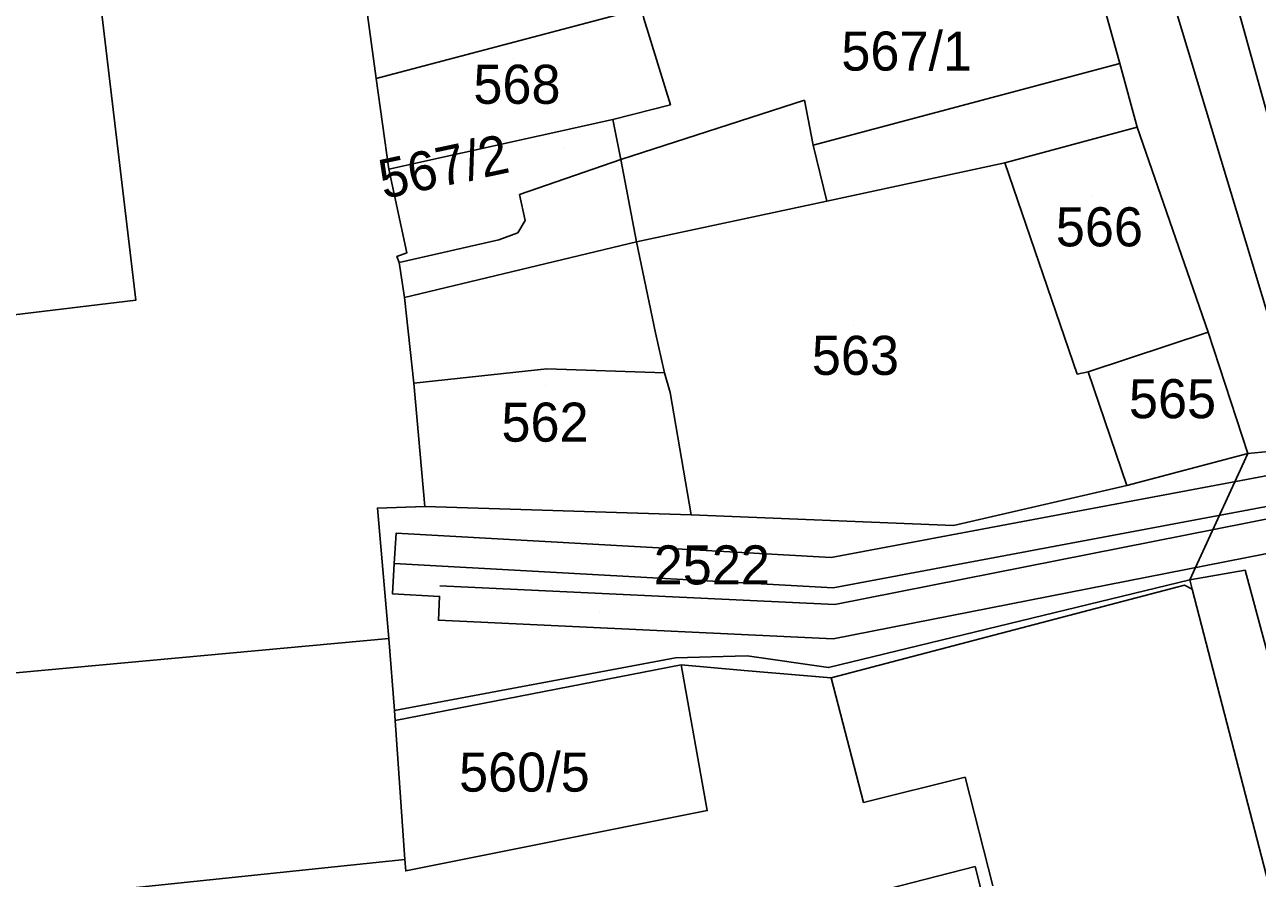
# Model space of a CAD drawing. Extents: x -263423 to -261326, y -1240067 to -1237864.
# Drawn here: x -263043.8 to -262980.7, y -1239479.5 to -1239435.7 of the extents above; entities that cross this region are included whole.
import ezdxf

# ---------------------------------------------------------------- set-up
doc = ezdxf.new("R2010")
doc.units = 0
for name, color, linetype in [('body_kn', 7, 'Continuous'), ('kladpar_druhypozemkov', 7, 'Continuous'), ('kladpar_hranice', 7, 'Continuous'), ('kladpar_parcelnecisla', 7, 'Continuous'), ('kladpar_plochy', 7, 'Continuous'), ('tarchy_linie', 7, 'Continuous'), ('zappar_hrandruhpozemk', 7, 'Continuous')]:
    doc.layers.add(name, color=color, linetype=linetype)

msp = doc.modelspace()

# ---------------------------------------------------------------- linework, layer by layer
at = {"layer": 'body_kn'}
for p, q in [((-262987.74, -1239437.74), (-262987.74, -1239437.74)), ((-263025.83, -1239438.5), (-263025.83, -1239438.5)), ((-263025.83, -1239438.5), (-263025.83, -1239438.5)), ((-263010.76, -1239439.85), (-263010.76, -1239439.85)), ((-263003.9, -1239439.61), (-263003.9, -1239439.61)), ((-263013.7, -1239440.61), (-263013.7, -1239440.61)), ((-263013.7, -1239440.61), (-263013.7, -1239440.61)), ((-262986.86, -1239441), (-262986.86, -1239441)), ((-262986.86, -1239441), (-262986.86, -1239441)), ((-263003.45, -1239441.91), (-263003.45, -1239441.91)), ((-263003.45, -1239441.91), (-263003.45, -1239441.91)), ((-263025.17, -1239443.15), (-263025.17, -1239443.15)), ((-263013.3, -1239442.65), (-263013.3, -1239442.65)), ((-263013.3, -1239442.65), (-263013.3, -1239442.65)), ((-262993.63, -1239442.82), (-262993.63, -1239442.82)), ((-263018.48, -1239444.44), (-263018.48, -1239444.44)), ((-263002.75, -1239444.79), (-263002.75, -1239444.79)), ((-263002.75, -1239444.79), (-263002.75, -1239444.79)), ((-263018.19, -1239445.78), (-263018.19, -1239445.78)), ((-263018.58, -1239446.41), (-263018.58, -1239446.41)), ((-263019.54, -1239446.77), (-263019.54, -1239446.77)), ((-263012.5, -1239446.86), (-263012.5, -1239446.86)), ((-263012.5, -1239446.86), (-263012.5, -1239446.86)), ((-263024.76, -1239447.61), (-263024.76, -1239447.61)), ((-263024.25, -1239447.43), (-263024.25, -1239447.43)), ((-263024.64, -1239447.93), (-263024.64, -1239447.93)), ((-263024.64, -1239447.93), (-263024.64, -1239447.93)), ((-263038.14, -1239449.86), (-263038.14, -1239449.86)), ((-263024.37, -1239449.72), (-263024.37, -1239449.72)), ((-263011.53, -1239451.52), (-263011.53, -1239451.52)), ((-262983.22, -1239451.5), (-262983.22, -1239451.5)), ((-262983.22, -1239451.5), (-262983.22, -1239451.5)), ((-263017.09, -1239453.37), (-263017.09, -1239453.37)), ((-263011.06, -1239453.57), (-263011.06, -1239453.57)), ((-263011.06, -1239453.57), (-263011.06, -1239453.57)), ((-262989.93, -1239453.64), (-262989.93, -1239453.64)), ((-262989.36, -1239453.53), (-262989.36, -1239453.53)), ((-263023.89, -1239454.11), (-263023.89, -1239454.11)), ((-263010.77, -1239454.59), (-263010.77, -1239454.59)), ((-262981.2, -1239457.71), (-262981.2, -1239457.71)), ((-262981.2, -1239457.71), (-262981.2, -1239457.71)), ((-262987.39, -1239459.35), (-262987.39, -1239459.35)), ((-263025.76, -1239460.5), (-263025.76, -1239460.5)), ((-263023.33, -1239460.42), (-263023.33, -1239460.42)), ((-263009.7, -1239460.84), (-263009.7, -1239460.84)), ((-263009.7, -1239460.84), (-263009.7, -1239460.84)), ((-262996.26, -1239461.39), (-262996.26, -1239461.39)), ((-263024.81, -1239461.79), (-263024.81, -1239461.79)), ((-263024.9, -1239463.34), (-263024.9, -1239463.34)), ((-263002.53, -1239463.03), (-263002.53, -1239463.03)), ((-262981.33, -1239463.68), (-262981.33, -1239463.68)), ((-263022.56, -1239464.49), (-263022.56, -1239464.49)), ((-263002.43, -1239464.59), (-263002.43, -1239464.59)), ((-262984.43, -1239464.44), (-262984.43, -1239464.44)), ((-262984.17, -1239464.18), (-262984.17, -1239464.18)), ((-262984.05, -1239464.66), (-262984.05, -1239464.66)), ((-263024.99, -1239464.89), (-263024.99, -1239464.89)), ((-263022.58, -1239465.02), (-263022.58, -1239465.02)), ((-263002.34, -1239465.44), (-263002.34, -1239465.44)), ((-263022.64, -1239466.24), (-263022.64, -1239466.24)), ((-263025.18, -1239467.18), (-263025.18, -1239467.18)), ((-263025.18, -1239467.18), (-263025.18, -1239467.18)), ((-263002.42, -1239467.19), (-263002.42, -1239467.19)), ((-263010.5, -1239468.17), (-263010.5, -1239468.17)), ((-263006.83, -1239468.06), (-263006.83, -1239468.06)), ((-263010.2, -1239468.53), (-263010.2, -1239468.53)), ((-263006.99, -1239468.81), (-263006.99, -1239468.81)), ((-263002.66, -1239468.67), (-263002.66, -1239468.67)), ((-263002.53, -1239469.19), (-263002.53, -1239469.19)), ((-263002.53, -1239469.19), (-263002.53, -1239469.19)), ((-263024.89, -1239470.86), (-263024.89, -1239470.86)), ((-263024.85, -1239471.38), (-263024.85, -1239471.38)), ((-263024.85, -1239471.38), (-263024.85, -1239471.38)), ((-262995.67, -1239474.28), (-262995.67, -1239474.28)), ((-263008.87, -1239475.99), (-263008.87, -1239475.99)), ((-263000.87, -1239475.57), (-263000.87, -1239475.57)), ((-263024.36, -1239478.5), (-263024.36, -1239478.5)), ((-263024.31, -1239479.08), (-263024.31, -1239479.08)), ((-262995.16, -1239478.86), (-262995.16, -1239478.86))]:
    msp.add_line(p, q, dxfattribs=at)
at = {"layer": 'kladpar_druhypozemkov'}
for p, q in [((-263018.77, -1239437.5), (-263018.77, -1239437.5)), ((-263016.17, -1239442.1), (-263016.17, -1239442.1)), ((-262989.17, -1239444.5), (-262989.17, -1239444.5)), ((-263001.39, -1239451.17), (-263001.39, -1239451.17)), ((-263017.17, -1239454.2), (-263017.17, -1239454.2)), ((-262985.07, -1239454), (-262985.07, -1239454)), ((-263014.37, -1239465.83), (-263014.37, -1239465.83)), ((-263017.64, -1239472.94), (-263017.64, -1239472.94))]:
    msp.add_line(p, q, dxfattribs=at)
at = {"layer": 'kladpar_hranice'}
for points in [[(-262969.22, -1239521.78), (-262984.05, -1239464.66), (-262984.17, -1239464.18), (-262981.2, -1239457.71), (-262983.22, -1239451.5), (-262986.86, -1239441), (-262987.74, -1239437.74), (-262990.15, -1239429.05), (-262991.04, -1239425.91), (-262992.92, -1239419.2), (-262992.85, -1239418.88), (-262995.16, -1239411.15), (-262995.68, -1239408.97), (-262996.38, -1239406.35)], [(-263040.97, -1239425.59), (-263040.87, -1239426.86), (-263031.79, -1239424.94), (-263027.55, -1239424.04), (-263026.27, -1239435.25), (-263025.83, -1239438.5), (-263025.17, -1239443.15), (-263024.25, -1239447.43), (-263024.76, -1239447.61), (-263024.64, -1239447.93), (-263024.37, -1239449.72), (-263023.89, -1239454.11), (-263023.33, -1239460.42), (-263025.76, -1239460.5), (-263025.18, -1239467.18), (-263024.89, -1239470.86), (-263024.85, -1239471.38), (-263024.36, -1239478.5), (-263043.51, -1239480.5)], [(-263018.22, -1239426.85), (-263018.04, -1239427.55), (-263009.37, -1239425.58), (-263007.96, -1239430.88), (-263007.26, -1239433.69), (-263012.24, -1239434.92), (-263012.12, -1239435.43), (-263010.76, -1239439.85), (-263013.7, -1239440.61), (-263025.17, -1239443.15), (-263025.83, -1239438.5), (-263026.27, -1239435.25), (-263022.71, -1239434.88), (-263019.72, -1239434.57), (-263020.38, -1239427.25), (-263018.22, -1239426.85)], [(-262990.15, -1239429.05), (-262987.74, -1239437.74), (-262986.86, -1239441), (-262993.63, -1239442.82), (-263002.75, -1239444.79), (-263012.5, -1239446.86), (-263013.3, -1239442.65), (-263013.7, -1239440.61), (-263010.76, -1239439.85), (-263012.12, -1239435.43), (-263012.24, -1239434.92), (-263007.26, -1239433.69), (-262990.15, -1239429.05)], [(-263013.7, -1239440.61), (-263013.3, -1239442.65), (-263012.5, -1239446.86), (-263024.37, -1239449.72), (-263024.64, -1239447.93), (-263024.76, -1239447.61), (-263024.25, -1239447.43), (-263025.17, -1239443.15), (-263013.7, -1239440.61)], [(-262986.86, -1239441), (-262983.22, -1239451.5), (-262989.36, -1239453.53), (-262989.93, -1239453.64), (-262993.63, -1239442.82), (-262986.86, -1239441)], [(-263002.75, -1239444.79), (-262993.63, -1239442.82), (-262989.93, -1239453.64), (-262989.36, -1239453.53), (-262987.39, -1239459.35), (-262996.26, -1239461.39), (-263009.7, -1239460.84), (-263010.77, -1239454.59), (-263011.06, -1239453.57), (-263011.53, -1239451.52), (-263012.5, -1239446.86), (-263002.75, -1239444.79)], [(-263012.5, -1239446.86), (-263011.53, -1239451.52), (-263011.06, -1239453.57), (-263010.77, -1239454.59), (-263009.7, -1239460.84), (-263023.33, -1239460.42), (-263023.89, -1239454.11), (-263024.37, -1239449.72), (-263012.5, -1239446.86)], [(-262983.22, -1239451.5), (-262981.2, -1239457.71), (-262987.39, -1239459.35), (-262989.36, -1239453.53), (-262983.22, -1239451.5)], [(-263009.7, -1239460.84), (-262996.26, -1239461.39), (-262987.39, -1239459.35), (-262981.2, -1239457.71), (-262984.17, -1239464.18), (-263002.66, -1239468.67), (-263006.83, -1239468.06), (-263010.5, -1239468.17), (-263024.89, -1239470.86), (-263025.18, -1239467.18), (-263025.76, -1239460.5), (-263023.33, -1239460.42), (-263009.7, -1239460.84)], [(-263043.51, -1239480.5), (-263024.36, -1239478.5), (-263024.31, -1239479.08), (-263008.87, -1239475.99), (-263010.2, -1239468.53), (-263024.85, -1239471.38), (-263024.89, -1239470.86), (-263010.5, -1239468.17), (-263006.83, -1239468.06), (-263002.66, -1239468.67), (-262984.17, -1239464.18), (-262984.05, -1239464.66), (-262984.43, -1239464.44), (-263002.53, -1239469.19), (-263000.87, -1239475.57), (-262995.67, -1239474.28), (-262994.25, -1239479.84)], [(-262994.25, -1239479.84), (-262995.67, -1239474.28), (-263000.87, -1239475.57), (-263002.53, -1239469.19), (-262984.43, -1239464.44), (-262984.05, -1239464.66), (-262969.22, -1239521.78)], [(-263024.85, -1239471.38), (-263010.2, -1239468.53), (-263008.87, -1239475.99), (-263024.31, -1239479.08), (-263024.36, -1239478.5), (-263024.85, -1239471.38)], [(-262994.87, -1239480), (-262995.16, -1239478.86), (-263000.27, -1239480.16)], [(-263000.27, -1239480.16), (-262995.16, -1239478.86), (-262994.87, -1239480)]]:
    msp.add_lwpolyline(points, dxfattribs=at)
at = {"layer": 'kladpar_plochy'}
for points in [[(-262969.22, -1239521.78), (-262984.05, -1239464.66), (-262984.17, -1239464.18), (-262981.2, -1239457.71), (-262983.22, -1239451.5), (-262986.86, -1239441), (-262987.74, -1239437.74), (-262990.15, -1239429.05), (-262991.04, -1239425.91), (-262992.92, -1239419.2), (-262992.85, -1239418.88), (-262995.16, -1239411.15), (-262995.68, -1239408.97), (-262996.38, -1239406.35)], [(-263044.14, -1239426.01), (-263040.97, -1239425.59), (-263040.87, -1239426.86), (-263031.79, -1239424.94), (-263027.55, -1239424.04), (-263026.27, -1239435.25), (-263025.83, -1239438.5), (-263025.17, -1239443.15), (-263024.25, -1239447.43), (-263024.76, -1239447.61), (-263024.64, -1239447.93), (-263024.37, -1239449.72), (-263023.89, -1239454.11), (-263023.33, -1239460.42), (-263025.76, -1239460.5), (-263025.18, -1239467.18), (-263024.89, -1239470.86), (-263024.85, -1239471.38), (-263024.36, -1239478.5), (-263043.51, -1239480.5)], [(-263043.51, -1239480.5), (-263024.36, -1239478.5), (-263024.31, -1239479.08), (-263008.87, -1239475.99), (-263010.2, -1239468.53), (-263024.85, -1239471.38), (-263024.89, -1239470.86), (-263010.5, -1239468.17), (-263006.83, -1239468.06), (-263002.66, -1239468.67), (-262984.17, -1239464.18), (-262984.05, -1239464.66), (-262984.43, -1239464.44), (-263002.53, -1239469.19), (-263000.87, -1239475.57), (-262995.67, -1239474.28), (-262994.25, -1239479.84)], [(-262994.25, -1239479.84), (-262995.67, -1239474.28), (-263000.87, -1239475.57), (-263002.53, -1239469.19), (-262984.43, -1239464.44), (-262984.05, -1239464.66), (-262969.22, -1239521.78)], [(-262994.87, -1239480), (-262995.16, -1239478.86), (-263000.27, -1239480.16)], [(-263000.27, -1239480.16), (-262995.16, -1239478.86), (-262994.87, -1239480)]]:
    msp.add_lwpolyline(points, dxfattribs=at)
for points in [[(-263018.22, -1239426.85), (-263018.04, -1239427.55), (-263009.37, -1239425.58), (-263007.96, -1239430.88), (-263007.26, -1239433.69), (-263012.24, -1239434.92), (-263012.12, -1239435.43), (-263010.76, -1239439.85), (-263013.7, -1239440.61), (-263025.17, -1239443.15), (-263025.83, -1239438.5), (-263026.27, -1239435.25), (-263022.71, -1239434.88), (-263019.72, -1239434.57), (-263020.38, -1239427.25)], [(-262990.15, -1239429.05), (-262987.74, -1239437.74), (-262986.86, -1239441), (-262993.63, -1239442.82), (-263002.75, -1239444.79), (-263012.5, -1239446.86), (-263013.3, -1239442.65), (-263013.7, -1239440.61), (-263010.76, -1239439.85), (-263012.12, -1239435.43), (-263012.24, -1239434.92), (-263007.26, -1239433.69)], [(-263013.7, -1239440.61), (-263013.3, -1239442.65), (-263012.5, -1239446.86), (-263024.37, -1239449.72), (-263024.64, -1239447.93), (-263024.76, -1239447.61), (-263024.25, -1239447.43), (-263025.17, -1239443.15)], [(-262986.86, -1239441), (-262983.22, -1239451.5), (-262989.36, -1239453.53), (-262989.93, -1239453.64), (-262993.63, -1239442.82)], [(-263002.75, -1239444.79), (-262993.63, -1239442.82), (-262989.93, -1239453.64), (-262989.36, -1239453.53), (-262987.39, -1239459.35), (-262996.26, -1239461.39), (-263009.7, -1239460.84), (-263010.77, -1239454.59), (-263011.06, -1239453.57), (-263011.53, -1239451.52), (-263012.5, -1239446.86)], [(-263012.5, -1239446.86), (-263011.53, -1239451.52), (-263011.06, -1239453.57), (-263010.77, -1239454.59), (-263009.7, -1239460.84), (-263023.33, -1239460.42), (-263023.89, -1239454.11), (-263024.37, -1239449.72)], [(-262983.22, -1239451.5), (-262981.2, -1239457.71), (-262987.39, -1239459.35), (-262989.36, -1239453.53)], [(-263009.7, -1239460.84), (-262996.26, -1239461.39), (-262987.39, -1239459.35), (-262981.2, -1239457.71), (-262984.17, -1239464.18), (-263002.66, -1239468.67), (-263006.83, -1239468.06), (-263010.5, -1239468.17), (-263024.89, -1239470.86), (-263025.18, -1239467.18), (-263025.76, -1239460.5), (-263023.33, -1239460.42)], [(-263024.85, -1239471.38), (-263010.2, -1239468.53), (-263008.87, -1239475.99), (-263024.31, -1239479.08), (-263024.36, -1239478.5)]]:
    msp.add_lwpolyline(points, close=True, dxfattribs=at)
at = {"layer": 'tarchy_linie'}
for points in [[(-262975.4, -1239457.58), (-262985.58, -1239420.92), (-262996.98, -1239379.81)], [(-262974.3, -1239461.67), (-263002.42, -1239467.19), (-263022.64, -1239466.24), (-263022.58, -1239465.02), (-263024.99, -1239464.89), (-263024.9, -1239463.34), (-263024.81, -1239461.79), (-263002.53, -1239463.03), (-262976.17, -1239458.08)], [(-262972.9, -1239457.82), (-262975.59, -1239459.55), (-263002.43, -1239464.59), (-263024.9, -1239463.34)], [(-262973.01, -1239459.63), (-263002.34, -1239465.44), (-263022.56, -1239464.49)]]:
    msp.add_lwpolyline(points, dxfattribs=at)
at = {"layer": 'zappar_hrandruhpozemk'}
for p, q in [((-262978.86, -1239454.96), (-262987.91, -1239424.97)), ((-263025.83, -1239438.5), (-263012.24, -1239434.92)), ((-263003.45, -1239441.91), (-262987.74, -1239437.74)), ((-263013.3, -1239442.65), (-263003.9, -1239439.61)), ((-263018.48, -1239444.44), (-263013.3, -1239442.65)), ((-263017.09, -1239453.37), (-263023.89, -1239454.11)), ((-263011.06, -1239453.57), (-263017.09, -1239453.37)), ((-262981.33, -1239463.68), (-262984.17, -1239464.18)), ((-262966.02, -1239520.78), (-262981.33, -1239463.68)), ((-263006.99, -1239468.81), (-263010.2, -1239468.53)), ((-263002.53, -1239469.19), (-263006.99, -1239468.81))]:
    msp.add_line(p, q, dxfattribs=at)
for points in [[(-263061.15, -1239437.29), (-263051.8, -1239436.09), (-263051.28, -1239441.25), (-263053.82, -1239441.64), (-263052.45, -1239451.58), (-263038.14, -1239449.86), (-263040.87, -1239426.86)], [(-263003.9, -1239439.61), (-263003.45, -1239441.91), (-263002.75, -1239444.79)], [(-263024.64, -1239447.93), (-263019.54, -1239446.77), (-263018.58, -1239446.41), (-263018.19, -1239445.78), (-263018.48, -1239444.44)], [(-262981.2, -1239457.71), (-262979.04, -1239457.5), (-262978.86, -1239454.96)], [(-263025.18, -1239467.18), (-263056.35, -1239470.05), (-263062.08, -1239470.76)]]:
    msp.add_lwpolyline(points, dxfattribs=at)

# ---------------------------------------------------------------- texts
at = {"layer": 'kladpar_parcelnecisla'}
for s, p in [('567/1', (-263002.007, -1239438.1)), ('568', (-263020.848, -1239439.8)), ('566', (-262991.024, -1239447.1)), ('563', (-263003.517, -1239453.68)), ('565', (-262987.279, -1239455.9)), ('562', (-263019.411, -1239457.1)), ('2522', (-263011.615, -1239464.41)), ('560/5', (-263021.581, -1239475.02))]:
    msp.add_text(s, height=2, dxfattribs=at).set_placement(p)
msp.add_text('567/2', height=2, rotation=12, dxfattribs=at).set_placement((-263025.445, -1239444.678))

doc.saveas('drawing.dxf')
